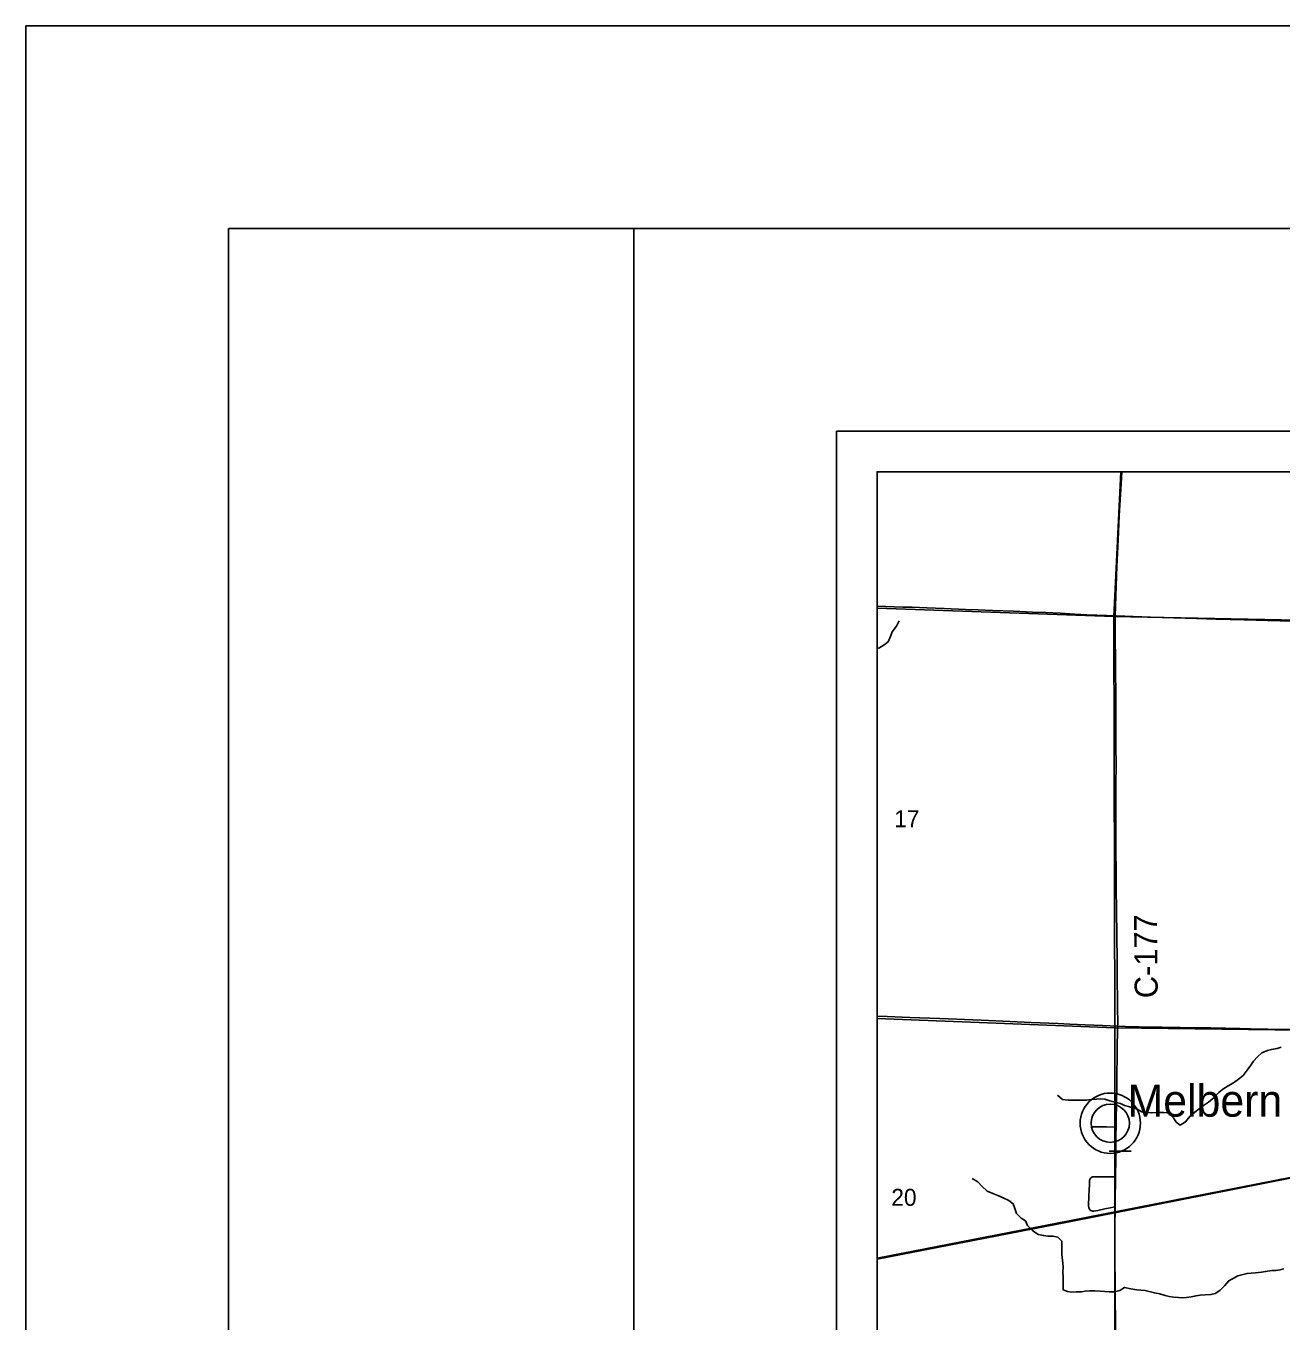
# Model space of a CAD drawing. Extents: x 0 to 34, y 0 to 22.
# Drawn here: x 0 to 3.097, y 18.805 to 22 of the extents above; entities that cross this region are included whole.
import ezdxf

# ---------------------------------------------------------------- set-up
doc = ezdxf.new("R2010")
doc.units = 0
for name, color, linetype in [('GM_X_County_Road', 7, 'Continuous'), ('GM_X_County_Road_Text', 7, 'Continuous'), ('GM_X_County_Text', 7, 'Continuous'), ('GM_X_Minor_River', 7, 'Continuous'), ('GM_X_Rail_Line', 7, 'Continuous'), ('GM_X_Rail_Line_Text', 7, 'Continuous'), ('GM_X_Section', 7, 'Continuous'), ('GM_X_Section_Text', 7, 'Continuous'), ('GM_X_Township_Road', 7, 'Continuous'), ('GM_X_Unincorporated', 7, 'Continuous'), ('GM_X_Unincorporated_Location', 7, 'Continuous'), ('GM_X_Unincorporated_Text', 7, 'Continuous'), ('SH_Border', 7, 'Continuous'), ('SH_Cut_Line', 7, 'Continuous'), ('SH_Data', 7, 'Continuous')]:
    doc.layers.add(name, color=color, linetype=linetype)

msp = doc.modelspace()

# ---------------------------------------------------------------- linework, layer by layer
at = {"layer": 'GM_X_County_Road'}
for points in [[(2.6876, 20.5444), (2.6882, 20.5686), (2.6916, 20.6674), (2.6931, 20.6984), (2.6948, 20.7332), (2.6977, 20.791), (2.6998, 20.8307), (2.702, 20.8704), (2.7036, 20.9)], [(2.6937, 19.5326), (2.6938, 19.5372), (2.6937, 19.582), (2.6928, 19.6603), (2.6923, 19.7001), (2.6916, 19.7504), (2.6908, 19.8244), (2.6904, 19.8667), (2.6899, 19.9059), (2.6894, 19.9736), (2.6892, 20.0594), (2.6893, 20.1278), (2.6896, 20.1776), (2.6894, 20.2211), (2.6894, 20.2832), (2.6894, 20.3386), (2.6876, 20.5046), (2.6875, 20.5375), (2.6876, 20.5444)], [(2.1, 19.5569), (2.125, 19.556), (2.1809, 19.5537), (2.2548, 19.551), (2.3573, 19.5468), (2.4281, 19.5439), (2.4803, 19.5415), (2.5461, 19.5387), (2.576, 19.5375), (2.6138, 19.5359), (2.6561, 19.534), (2.6937, 19.5326)], [(2.6897, 19.2836), (2.6909, 19.3593), (2.6914, 19.3716), (2.6918, 19.4092), (2.6924, 19.4614), (2.6925, 19.4769), (2.6934, 19.5254), (2.6937, 19.5326)], [(2.6937, 19.5326), (2.7132, 19.5319), (2.7468, 19.531), (2.8027, 19.53), (2.8935, 19.5284), (2.9233, 19.5281), (2.96, 19.5271), (2.9954, 19.5263), (3.0215, 19.5258), (3.0638, 19.5252), (3.0986, 19.5245), (3.1352, 19.5241), (3.1726, 19.5237), (3.2161, 19.5232), (3.2546, 19.5227), (3.3025, 19.5221), (3.3267, 19.5218), (3.3621, 19.5213), (3.3957, 19.5208), (3.4933, 19.5196), (3.5231, 19.5192), (3.566, 19.519), (3.6189, 19.5187), (3.6774, 19.518)], [(2.6889, 19.224), (2.6891, 19.2469), (2.6892, 19.2649), (2.6897, 19.2836)], [(2.6884, 19.1603), (2.6888, 19.206), (2.6889, 19.224)], [(2.6873, 19.0863), (2.6878, 19.1092), (2.6883, 19.1501), (2.6884, 19.1603)], [(2.69, 18.5463), (2.6901, 18.588), (2.6901, 18.6172), (2.6899, 18.657), (2.6894, 18.7198), (2.6887, 18.7776), (2.6884, 18.7938), (2.6883, 18.818), (2.6878, 18.8478), (2.6874, 18.8752), (2.6872, 18.9069), (2.6867, 18.9467), (2.6868, 18.9696), (2.6867, 18.9908), (2.6868, 19.0326), (2.6867, 19.0505), (2.6873, 19.0735), (2.6873, 19.0863)]]:
    msp.add_lwpolyline(points, dxfattribs=at)
at = {"layer": 'GM_X_County_Text'}
msp.add_lwpolyline([(6.7316, 20.9), (2.1, 20.9), (2.1, 16.5239), (2.3642, 16.5207), (2.3823, 16.5197), (2.4112, 16.5188), (2.4596, 16.5178), (2.6205, 16.5154), (2.6446, 16.5149), (2.8003, 16.5122), (2.9066, 16.51), (2.957, 16.5091), (3.0601, 16.5072), (3.136, 16.5059)], dxfattribs=at)
at = {"layer": 'GM_X_Minor_River'}
for points in [[(2.1, 20.4657), (2.1047, 20.4651), (2.1174, 20.4735), (2.1271, 20.4805), (2.1335, 20.4936), (2.1376, 20.5053), (2.1478, 20.519), (2.1549, 20.5321)], [(3.0975, 19.4806), (3.0871, 19.4774), (3.0734, 19.4748), (3.0635, 19.472), (3.0497, 19.4666), (3.0388, 19.4571), (3.029, 19.4463), (3.0219, 19.4358), (3.0136, 19.4235), (3.0031, 19.4109), (2.9922, 19.4017), (2.9791, 19.3925), (2.9667, 19.3849), (2.9529, 19.3769), (2.9432, 19.3684), (2.9315, 19.3562), (2.9175, 19.3447), (2.9055, 19.3367), (2.8843, 19.3205), (2.8715, 19.3099), (2.8612, 19.2961), (2.8481, 19.2884), (2.8381, 19.2959), (2.8311, 19.3063), (2.8182, 19.3185), (2.8064, 19.3195), (2.7909, 19.3192), (2.7772, 19.3188), (2.7662, 19.3198), (2.7537, 19.3209), (2.7402, 19.3281), (2.7304, 19.331), (2.7207, 19.3343), (2.7108, 19.3364), (2.7004, 19.3416), (2.6841, 19.3455), (2.674, 19.3484), (2.6623, 19.3525), (2.6525, 19.3535), (2.6411, 19.3526), (2.6277, 19.3511), (2.6167, 19.3502)], [(2.6167, 19.3502), (2.6042, 19.3498), (2.5916, 19.3501), (2.5818, 19.35), (2.5715, 19.3495), (2.5572, 19.3518), (2.5456, 19.3619)], [(2.3351, 19.1566), (2.3489, 19.1487), (2.3589, 19.1374), (2.3719, 19.1253), (2.3854, 19.1196), (2.3978, 19.1144), (2.4113, 19.1087), (2.4248, 19.1027), (2.4356, 19.0944), (2.4392, 19.0848), (2.4441, 19.0699), (2.4552, 19.0586), (2.4664, 19.0519), (2.4711, 19.0407), (2.4836, 19.0283), (2.4978, 19.0184), (2.5114, 19.0158), (2.5216, 19.0147), (2.5338, 19.0144), (2.5462, 19.0118), (2.5558, 19.0021), (2.5559, 18.9911), (2.556, 18.9782), (2.5561, 18.9687), (2.5586, 18.9481), (2.5591, 18.9378), (2.5588, 18.9257), (2.5589, 18.9132), (2.559, 18.901), (2.5592, 18.882), (2.5701, 18.8776), (2.5803, 18.8765), (2.591, 18.877), (2.6043, 18.8774), (2.6138, 18.8783), (2.6248, 18.8792), (2.6373, 18.8792), (2.6506, 18.8785), (2.662, 18.8782), (2.6726, 18.8768), (2.6855, 18.8772), (2.6988, 18.8799), (2.7108, 18.8876), (2.7259, 18.8845), (2.7414, 18.8819), (2.7512, 18.8812), (2.7615, 18.8802), (2.7713, 18.8777), (2.7845, 18.8743), (2.7977, 18.8717), (2.8113, 18.8683), (2.8211, 18.8658), (2.8313, 18.864), (2.8438, 18.8633), (2.854, 18.8622), (2.8635, 18.8628), (2.8749, 18.8647), (2.8871, 18.8675), (2.8974, 18.8687), (2.9092, 18.8696), (2.9236, 18.8703), (2.934, 18.8731), (2.9455, 18.88), (2.9576, 18.8918), (2.9678, 18.9045), (2.9774, 18.9092), (2.9901, 18.9168), (3.0004, 18.9192), (3.013, 18.9223), (3.0233, 18.9232), (3.0339, 18.924), (3.0484, 18.9256), (3.0587, 18.9268), (3.0743, 18.9295), (3.0842, 18.93), (3.0941, 18.9312), (3.1036, 18.934)]]:
    msp.add_lwpolyline(points, dxfattribs=at)
at = {"layer": 'GM_X_Rail_Line'}
for points in [[(2.1, 18.9599), (2.5738, 19.0523), (3.1234, 19.1602), (3.6767, 19.2666), (4.2609, 19.3838), (4.9006, 19.5087), (5.4948, 19.6259), (6.096, 19.7423), (6.7148, 19.8649), (7.2736, 19.9767), (7.8416, 20.0877), (8.2886, 20.1741), (8.3633, 20.1886), (8.9, 20.2933)], [(2.1, 18.9575), (2.5743, 19.05), (3.1238, 19.158), (3.6772, 19.2644), (4.2614, 19.3816), (4.9011, 19.5065), (5.4953, 19.6236), (6.0964, 19.7401), (6.7153, 19.8626), (7.2741, 19.9744), (7.8421, 20.0855), (8.2891, 20.1718), (8.3637, 20.1864), (8.9, 20.2909)]]:
    msp.add_lwpolyline(points, dxfattribs=at)
at = {"layer": 'GM_X_Rail_Line_Text'}
for points in [[(2.7013, 20.9), (2.1, 20.9), (2.1, 20.5633), (2.684, 20.5432)], [(3.6842, 20.9), (2.7013, 20.9), (2.684, 20.5432), (3.6779, 20.5235)], [(2.1, 20.5633), (2.1, 19.5512), (2.687, 19.5286), (2.684, 20.5432)], [(2.1, 19.5512), (2.1, 18.55), (2.687, 18.5441), (2.687, 19.5286)]]:
    msp.add_lwpolyline(points, close=True, dxfattribs=at)
at = {"layer": 'GM_X_Section'}
for points in [[(2.684, 20.5432), (3.6779, 20.5235), (3.6762, 19.5163), (2.687, 19.5286)], [(2.687, 19.5286), (3.6762, 19.5163), (3.6746, 18.5151), (2.687, 18.5293), (2.687, 18.5441)]]:
    msp.add_lwpolyline(points, close=True, dxfattribs=at)
at = {"layer": 'GM_X_Township_Road'}
for points in [[(2.1, 20.5682), (2.164, 20.5664), (2.1864, 20.5657), (2.223, 20.5644), (2.2659, 20.563), (2.3181, 20.5606), (2.3497, 20.5595), (2.3845, 20.5582), (2.4367, 20.5563), (2.4833, 20.5541), (2.5162, 20.5525), (2.5522, 20.551), (2.5882, 20.5491), (2.618, 20.5475), (2.6671, 20.5454), (2.6876, 20.5444)], [(2.6876, 20.5444), (2.6901, 20.5443), (2.7746, 20.5415), (2.8889, 20.5381), (2.9362, 20.5366), (3.0058, 20.5347), (3.0642, 20.5333), (3.1251, 20.5319), (3.1636, 20.531), (3.2208, 20.5302), (3.2774, 20.5296), (3.3047, 20.529), (3.334, 20.5283), (3.3607, 20.528), (3.3849, 20.5276), (3.4191, 20.5273), (3.4527, 20.5267), (3.4906, 20.5262), (3.5322, 20.5256), (3.5845, 20.5247), (3.6199, 20.5241), (3.6646, 20.5238), (3.6808, 20.5235), (3.6824, 20.5235)], [(2.6302, 19.2839), (2.6469, 19.2839), (2.6665, 19.2838), (2.6897, 19.2836)], [(2.6731, 19.2241), (2.6829, 19.224), (2.6889, 19.224)], [(2.6889, 19.224), (2.6967, 19.2239), (2.7141, 19.2238), (2.7273, 19.2238)], [(2.6274, 19.0775), (2.6246, 19.0797), (2.6238, 19.0809), (2.6231, 19.0824), (2.6223, 19.0847), (2.6219, 19.0884), (2.6218, 19.0908), (2.6228, 19.1133), (2.6234, 19.1297), (2.6238, 19.1404), (2.6242, 19.1497), (2.6244, 19.1515), (2.6249, 19.1539), (2.6258, 19.1556), (2.6269, 19.1571), (2.6289, 19.1589)], [(2.6289, 19.1589), (2.6299, 19.1596), (2.6312, 19.1603), (2.6322, 19.1607), (2.6338, 19.161), (2.6362, 19.1611), (2.6425, 19.1611), (2.6587, 19.1605), (2.6705, 19.1604), (2.6856, 19.1603), (2.6884, 19.1603)], [(2.6274, 19.0775), (2.63, 19.0767), (2.6315, 19.0764), (2.6328, 19.0763), (2.6346, 19.0763), (2.6444, 19.078), (2.6621, 19.0817), (2.6749, 19.084), (2.6827, 19.0855), (2.6873, 19.0863)]]:
    msp.add_lwpolyline(points, dxfattribs=at)
at = {"layer": 'GM_X_Unincorporated'}
for radius in [0.0744, 0.0472]:
    msp.add_circle((2.6755, 19.293), radius, dxfattribs=at)
at = {"layer": 'GM_X_Unincorporated_Location'}
msp.add_line((2.6755, 19.293), (2.6755, 19.293), dxfattribs=at)
at = {"layer": 'SH_Border'}
for points in [[(0.5, 21.5), (1.5, 21.5), (1.5, 0.5), (0.5, 0.5)], [(1.5, 21.5), (33.5, 21.5), (33.5, 0.5), (1.5, 0.5)]]:
    msp.add_lwpolyline(points, close=True, dxfattribs=at)
at = {"layer": 'SH_Cut_Line'}
msp.add_lwpolyline([(0, 0), (34, 0), (34, 22), (0, 22)], close=True, dxfattribs=at)
msp.add_lwpolyline([(8.9, 20.9), (2.1, 20.9), (2.1, 16.5239), (2.3642, 16.5207), (2.3823, 16.5197), (2.4112, 16.5188), (2.4596, 16.5178), (2.6205, 16.5154), (2.6446, 16.5149), (2.8003, 16.5122), (2.9066, 16.51), (2.957, 16.5091), (3.0601, 16.5072), (3.136, 16.5059)], dxfattribs=at)
at = {"layer": 'SH_Data'}
for p, q in [((2, 21), (9, 21)), ((2, 21), (2, 14)), ((2.1, 20.9), (2.1, 14.1)), ((2.1, 20.9), (8.9, 20.9))]:
    msp.add_line(p, q, dxfattribs=at)

# ---------------------------------------------------------------- texts
at = {"layer": 'GM_X_County_Road_Text'}
msp.add_text('C-177', height=0.05682, rotation=90.5514, dxfattribs=at).set_placement((2.7927, 19.6016))
at = {"layer": 'GM_X_Section_Text'}
for s, p in [('17', (2.1423, 20.0231)), ('20', (2.1352, 19.0892))]:
    msp.add_text(s, height=0.04186, rotation=0, dxfattribs=at).set_placement(p)
at = {"layer": 'GM_X_Unincorporated_Text'}
msp.add_text('Melbern', height=0.07898, rotation=0, dxfattribs=at).set_placement((2.7182, 19.3091))

doc.saveas('drawing.dxf')
